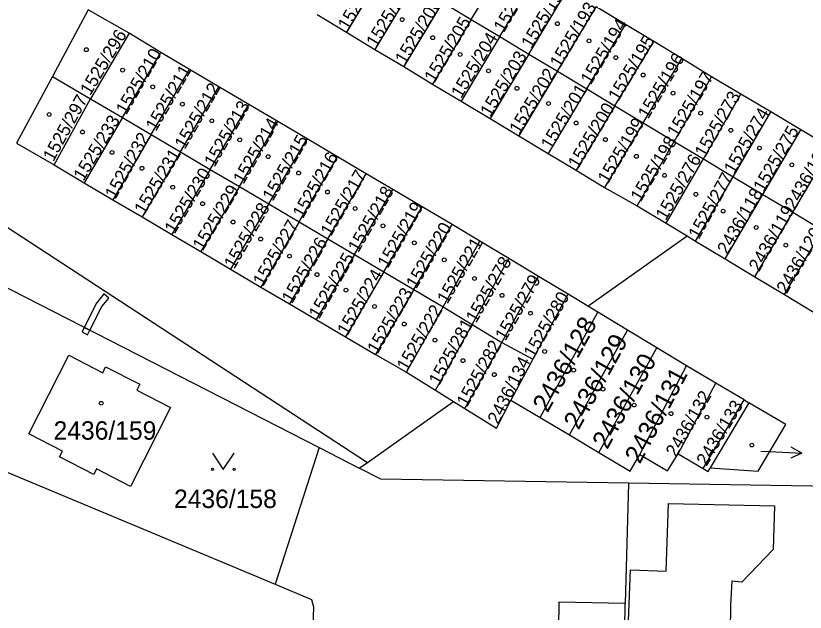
# Model space of a CAD drawing. Extents: x -869103 to -863415, y -1015889 to -1012477.
# Drawn here: x -865800.6 to -865727.8, y -1014844.8 to -1014789.8 of the extents above; entities that cross this region are included whole.
import ezdxf

# ---------------------------------------------------------------- set-up
doc = ezdxf.new("R2010")
doc.units = 0
for name, color, linetype in [('Hranice parcel', 7, 'Continuous'), ('Parcelní čísla', 7, 'Continuous'), ('Pop  PČ popisy', 7, 'Continuous'), ('Vnitřní kresba', 7, 'Continuous'), ('Věcná břemena k části', 7, 'Continuous'), ('Značky budov', 7, 'Continuous'), ('Značky kultur', 7, 'Continuous')]:
    doc.layers.add(name, color=color, linetype=linetype)

msp = doc.modelspace()

# ---------------------------------------------------------------- linework, layer by layer
at = {"layer": 'Hranice parcel'}
for p, q in [((-865758.59, -1014790.14), (-865755.02, -1014784.2)), ((-865766.53, -1014785.37), (-865770.1, -1014791.31)), ((-865755.95, -1014791.72), (-865752.38, -1014785.78)), ((-865763.9, -1014786.95), (-865767.47, -1014792.9)), ((-865753.28, -1014793.33), (-865749.71, -1014787.39)), ((-865761.24, -1014788.55), (-865764.81, -1014794.49)), ((-865761.24, -1014788.55), (-865758.59, -1014790.14)), ((-865750.64, -1014794.91), (-865747.07, -1014788.97)), ((-865744.35, -1014790.6), (-865747.07, -1014788.97)), ((-865772.8, -1014789.69), (-865770.1, -1014791.31)), ((-865758.59, -1014790.14), (-865762.16, -1014796.09)), ((-865758.59, -1014790.14), (-865755.95, -1014791.72)), ((-865747.92, -1014796.55), (-865744.35, -1014790.6)), ((-865741.76, -1014792.16), (-865744.35, -1014790.6)), ((-865790.14, -1014791.4), (-865793.71, -1014797.45)), ((-865787.22, -1014793.18), (-865790.14, -1014791.4)), ((-865770.1, -1014791.31), (-865767.47, -1014792.9)), ((-865755.95, -1014791.72), (-865759.52, -1014797.67)), ((-865755.95, -1014791.72), (-865753.28, -1014793.33)), ((-865745.33, -1014798.1), (-865741.76, -1014792.16)), ((-865739.15, -1014793.73), (-865741.76, -1014792.16)), ((-865767.47, -1014792.9), (-865764.81, -1014794.49)), ((-865790.77, -1014799.19), (-865787.22, -1014793.18)), ((-865784.57, -1014794.75), (-865787.22, -1014793.18)), ((-865753.28, -1014793.33), (-865756.85, -1014799.28)), ((-865753.28, -1014793.33), (-865750.64, -1014794.91)), ((-865742.72, -1014799.68), (-865739.15, -1014793.73)), ((-865736.43, -1014795.43), (-865739.15, -1014793.73)), ((-865788.11, -1014800.75), (-865784.57, -1014794.75)), ((-865781.86, -1014796.35), (-865784.57, -1014794.75)), ((-865764.81, -1014794.49), (-865762.16, -1014796.09)), ((-865750.64, -1014794.91), (-865754.21, -1014800.86)), ((-865750.64, -1014794.91), (-865747.92, -1014796.55)), ((-865797.23, -1014795.39), (-865800.54, -1014801.54)), ((-865797.23, -1014795.39), (-865793.71, -1014797.45)), ((-865739.87, -1014801.39), (-865736.43, -1014795.43)), ((-865733.72, -1014797.03), (-865736.43, -1014795.43)), ((-865785.4, -1014802.35), (-865781.86, -1014796.35)), ((-865779.12, -1014797.97), (-865781.86, -1014796.35)), ((-865762.16, -1014796.09), (-865759.52, -1014797.67)), ((-865747.92, -1014796.55), (-865751.49, -1014802.49)), ((-865747.92, -1014796.55), (-865745.33, -1014798.1)), ((-865737.18, -1014803), (-865733.72, -1014797.03)), ((-865730.95, -1014798.67), (-865733.72, -1014797.03)), ((-865797.07, -1014803.54), (-865793.71, -1014797.45)), ((-865793.71, -1014797.45), (-865790.77, -1014799.19)), ((-865782.66, -1014803.97), (-865779.12, -1014797.97)), ((-865776.44, -1014799.55), (-865779.12, -1014797.97)), ((-865759.52, -1014797.67), (-865756.85, -1014799.28)), ((-865745.33, -1014798.1), (-865748.9, -1014804.05)), ((-865745.33, -1014798.1), (-865742.72, -1014799.68)), ((-865734.43, -1014804.64), (-865730.95, -1014798.67)), ((-865728.18, -1014800.31), (-865730.95, -1014798.67)), ((-865790.77, -1014799.19), (-865794.31, -1014805.19)), ((-865790.77, -1014799.19), (-865788.11, -1014800.75)), ((-865756.85, -1014799.28), (-865754.21, -1014800.86)), ((-865779.98, -1014805.55), (-865776.44, -1014799.55)), ((-865773.73, -1014801.15), (-865776.44, -1014799.55)), ((-865742.72, -1014799.68), (-865746.29, -1014805.62)), ((-865742.72, -1014799.68), (-865739.87, -1014801.39)), ((-865788.11, -1014800.75), (-865791.65, -1014806.76)), ((-865788.11, -1014800.75), (-865785.4, -1014802.35)), ((-865754.21, -1014800.86), (-865751.49, -1014802.49)), ((-865731.68, -1014806.28), (-865728.18, -1014800.31)), ((-865726.36, -1014801.39), (-865728.18, -1014800.31)), ((-865800.54, -1014801.54), (-865797.07, -1014803.54)), ((-865777.27, -1014807.15), (-865773.73, -1014801.15)), ((-865770.92, -1014802.8), (-865773.73, -1014801.15)), ((-865743.29, -1014807.32), (-865739.87, -1014801.39)), ((-865739.87, -1014801.39), (-865737.18, -1014803)), ((-865785.4, -1014802.35), (-865788.94, -1014808.35)), ((-865785.4, -1014802.35), (-865782.66, -1014803.97)), ((-865728.92, -1014807.92), (-865725.41, -1014801.95)), ((-865774.47, -1014808.8), (-865770.92, -1014802.8)), ((-865768.28, -1014804.36), (-865770.92, -1014802.8)), ((-865751.49, -1014802.49), (-865748.9, -1014804.05)), ((-865740.62, -1014808.93), (-865737.18, -1014803)), ((-865737.18, -1014803), (-865734.43, -1014804.64)), ((-865797.07, -1014803.54), (-865794.31, -1014805.19)), ((-865809.06, -1014804.31), (-865768.16, -1014830.98)), ((-865782.66, -1014803.97), (-865786.2, -1014809.97)), ((-865782.66, -1014803.97), (-865779.98, -1014805.55)), ((-865771.82, -1014810.37), (-865768.28, -1014804.36)), ((-865765.82, -1014805.81), (-865768.28, -1014804.36)), ((-865748.9, -1014804.05), (-865746.29, -1014805.62)), ((-865794.31, -1014805.19), (-865791.65, -1014806.76)), ((-865734.43, -1014804.64), (-865731.68, -1014806.28)), ((-865779.98, -1014805.55), (-865783.53, -1014811.55)), ((-865779.98, -1014805.55), (-865777.27, -1014807.15)), ((-865769.36, -1014811.82), (-865765.82, -1014805.81)), ((-865763.12, -1014807.41), (-865765.82, -1014805.81)), ((-865746.29, -1014805.62), (-865743.29, -1014807.32)), ((-865791.65, -1014806.76), (-865788.94, -1014808.35)), ((-865735.16, -1014812.22), (-865731.68, -1014806.28)), ((-865731.68, -1014806.28), (-865728.92, -1014807.92)), ((-865777.27, -1014807.15), (-865780.81, -1014813.15)), ((-865777.27, -1014807.15), (-865774.47, -1014808.8)), ((-865766.66, -1014813.41), (-865763.12, -1014807.41)), ((-865760.35, -1014809.04), (-865763.12, -1014807.41)), ((-865743.29, -1014807.32), (-865740.62, -1014808.93)), ((-865732.43, -1014813.87), (-865728.92, -1014807.92)), ((-865728.92, -1014807.92), (-865726.18, -1014809.56)), ((-865788.94, -1014808.35), (-865786.2, -1014809.97)), ((-865774.47, -1014808.8), (-865778.01, -1014814.81)), ((-865774.47, -1014808.8), (-865771.82, -1014810.37)), ((-865740.62, -1014808.93), (-865738.68, -1014810.1)), ((-865763.89, -1014815.04), (-865760.35, -1014809.04)), ((-865757.79, -1014810.58), (-865760.35, -1014809.04)), ((-865729.7, -1014815.51), (-865726.18, -1014809.56)), ((-865786.2, -1014809.97), (-865783.53, -1014811.55)), ((-865771.82, -1014810.37), (-865775.36, -1014816.37)), ((-865771.82, -1014810.37), (-865769.36, -1014811.82)), ((-865747.83, -1014816.58), (-865738.68, -1014810.1)), ((-865738.68, -1014810.1), (-865737.89, -1014810.58)), ((-865761.18, -1014816.64), (-865757.79, -1014810.58)), ((-865755.12, -1014812.19), (-865757.79, -1014810.58)), ((-865737.89, -1014810.58), (-865735.16, -1014812.22)), ((-865783.53, -1014811.55), (-865780.81, -1014813.15)), ((-865769.36, -1014811.82), (-865772.9, -1014817.82)), ((-865769.36, -1014811.82), (-865766.66, -1014813.41)), ((-865758.51, -1014818.26), (-865755.12, -1014812.19)), ((-865752.39, -1014813.84), (-865755.12, -1014812.19)), ((-865735.16, -1014812.22), (-865732.43, -1014813.87)), ((-865804.69, -1014813.21), (-865772.63, -1014829.62)), ((-865780.81, -1014813.15), (-865778.01, -1014814.81)), ((-865766.66, -1014813.41), (-865770.2, -1014819.41)), ((-865766.66, -1014813.41), (-865763.89, -1014815.04)), ((-865755.78, -1014819.93), (-865752.39, -1014813.84)), ((-865749.66, -1014815.48), (-865752.39, -1014813.84)), ((-865732.43, -1014813.87), (-865729.7, -1014815.51)), ((-865778.01, -1014814.81), (-865775.36, -1014816.37)), ((-865763.89, -1014815.04), (-865767.43, -1014821.04)), ((-865763.89, -1014815.04), (-865761.18, -1014816.64)), ((-865752.91, -1014821.48), (-865749.66, -1014815.48)), ((-865747.83, -1014816.58), (-865749.66, -1014815.48)), ((-865729.7, -1014815.51), (-865726.97, -1014817.16)), ((-865775.36, -1014816.37), (-865772.9, -1014817.82)), ((-865764.57, -1014822.66), (-865761.18, -1014816.64)), ((-865761.18, -1014816.64), (-865758.51, -1014818.26)), ((-865746.92, -1014817.13), (-865747.83, -1014816.58)), ((-865752.24, -1014826.85), (-865746.92, -1014817.13)), ((-865744.19, -1014818.78), (-865746.92, -1014817.13)), ((-865772.9, -1014817.82), (-865770.2, -1014819.41)), ((-865761.9, -1014824.32), (-865758.51, -1014818.26)), ((-865758.51, -1014818.26), (-865755.78, -1014819.93)), ((-865749.53, -1014828.45), (-865744.19, -1014818.78)), ((-865741.46, -1014820.42), (-865744.19, -1014818.78)), ((-865770.2, -1014819.41), (-865767.43, -1014821.04)), ((-865759.17, -1014826.02), (-865755.78, -1014819.93)), ((-865755.78, -1014819.93), (-865752.91, -1014821.48)), ((-865746.82, -1014830.06), (-865741.46, -1014820.42)), ((-865738.73, -1014822.07), (-865741.46, -1014820.42)), ((-865767.43, -1014821.04), (-865764.57, -1014822.66)), ((-865752.91, -1014821.48), (-865754.95, -1014825.24)), ((-865743.05, -1014830.27), (-865738.73, -1014822.07)), ((-865736.02, -1014823.68), (-865738.73, -1014822.07)), ((-865764.57, -1014822.66), (-865761.9, -1014824.32)), ((-865739.49, -1014830.19), (-865736.02, -1014823.68)), ((-865761.9, -1014824.32), (-865760.23, -1014825.36)), ((-865768.16, -1014830.98), (-865760.23, -1014825.36)), ((-865760.23, -1014825.36), (-865759.17, -1014826.02)), ((-865754.95, -1014825.24), (-865752.24, -1014826.85)), ((-865752.24, -1014826.85), (-865749.53, -1014828.45)), ((-865749.53, -1014828.45), (-865746.82, -1014830.06)), ((-865772.63, -1014829.62), (-865776.69, -1014842.22)), ((-865772.63, -1014829.62), (-865768.92, -1014831.52)), ((-865746.82, -1014830.06), (-865743.92, -1014831.78)), ((-865743.92, -1014831.78), (-865743.05, -1014830.27)), ((-865768.92, -1014831.52), (-865768.16, -1014830.98)), ((-865744.09, -1014832.9), (-865744.39, -1014843.99)), ((-865744.43, -1014846.38), (-865744.39, -1014843.99))]:
    msp.add_line(p, q, dxfattribs=at)
for points in [[(-865790.14, -1014791.4), (-865793.92, -1014789.25), (-865797.23, -1014795.39)], [(-865737.89, -1014810.58), (-865736.85, -1014808.8), (-865734.43, -1014804.64)], [(-865804.69, -1014813.21), (-865811.29, -1014827.76), (-865776.69, -1014842.22)], [(-865799.41, -1014828.34), (-865795.7, -1014821.09), (-865792.58, -1014822.71), (-865792.32, -1014822.17), (-865789.16, -1014823.78), (-865789.44, -1014824.31), (-865786.32, -1014825.91), (-865790.01, -1014833.2), (-865793.15, -1014831.57), (-865793.42, -1014832.09), (-865796.57, -1014830.48), (-865796.3, -1014829.94), (-865799.41, -1014828.34)], [(-865739.49, -1014830.19), (-865737.2, -1014831.56), (-865733.42, -1014825.21), (-865736.02, -1014823.68)], [(-865759.17, -1014826.02), (-865756.25, -1014827.84), (-865754.95, -1014825.24)], [(-865732.13, -1014831.79), (-865729.57, -1014827.5), (-865732.97, -1014825.48), (-865736.54, -1014831.48), (-865732.13, -1014831.79)], [(-865743.05, -1014830.27), (-865740.49, -1014831.75), (-865739.49, -1014830.19)], [(-865744.09, -1014832.9), (-865766.94, -1014832.53), (-865768.92, -1014831.52)], [(-865707.15, -1014906.31), (-865694.86, -1014907.05), (-865692.34, -1014893.22), (-865691.51, -1014833.75), (-865744.09, -1014832.9)], [(-865744.43, -1014846.38), (-865744.11, -1014846.39), (-865743.89, -1014840.9), (-865740.6, -1014841.03), (-865740.4, -1014834.76), (-865730.61, -1014834.98), (-865730.74, -1014839.03), (-865733.63, -1014842.02), (-865734.55, -1014841.95), (-865734.68, -1014844.16), (-865734.72, -1014846.56), (-865718.87, -1014846.84), (-865718.96, -1014850.93), (-865714.45, -1014850.81), (-865714.46, -1014853.56), (-865719.01, -1014853.48), (-865719.14, -1014859.42), (-865741.15, -1014859.07)], [(-865776.69, -1014842.22), (-865773.32, -1014843.63), (-865773.14, -1014844.29), (-865773.83, -1014864.67), (-865773.59, -1014866.87), (-865773.92, -1014876.01), (-865774.15, -1014899.6), (-865774.05, -1014902.78)], [(-865744.39, -1014843.99), (-865750.5, -1014843.88), (-865750.54, -1014846.28)]]:
    msp.add_lwpolyline(points, dxfattribs=at)
at = {"layer": 'Pop  PČ popisy'}
for p, q in [((-865731.87, -1014829.94), (-865731.09, -1014829.99)), ((-865731.09, -1014829.99), (-865728.093, -1014830.147)), ((-865728.093, -1014830.147), (-865729.067, -1014829.595)), ((-865728.093, -1014830.147), (-865729.119, -1014830.595))]:
    msp.add_line(p, q, dxfattribs=at)
at = {"layer": 'Vnitřní kresba'}
for p, q in [((-865733.42, -1014825.21), (-865732.97, -1014825.48)), ((-865737.2, -1014831.56), (-865736.75, -1014831.83)), ((-865736.75, -1014831.83), (-865736.54, -1014831.48))]:
    msp.add_line(p, q, dxfattribs=at)
at = {"layer": 'Věcná břemena k části'}
for points in [[(-865793.77, -1014818.8), (-865792.67, -1014816.61), (-865792.03, -1014815.83), (-865792.49, -1014815.45), (-865793.17, -1014816.29), (-865794.29, -1014818.53)], [(-865794.49, -1014818.93), (-865793.98, -1014819.22), (-865793.77, -1014818.8), (-865794.29, -1014818.53)]]:
    msp.add_lwpolyline(points, close=True, dxfattribs=at)
at = {"layer": 'Značky budov'}
for centre in [(-865764.957, -1014790.149), (-865750.647, -1014790.529), (-865762.147, -1014791.819), (-865747.727, -1014792.109), (-865794.097, -1014792.929), (-865759.617, -1014793.369), (-865745.247, -1014793.659), (-865790.747, -1014794.809), (-865756.997, -1014794.869), (-865742.727, -1014795.259), (-865787.977, -1014796.349), (-865754.377, -1014796.489), (-865739.977, -1014796.939), (-865785.237, -1014797.949), (-865751.467, -1014797.889), (-865797.527, -1014798.899), (-865737.427, -1014798.779), (-865782.527, -1014799.479), (-865748.917, -1014799.689), (-865734.647, -1014800.359), (-865794.447, -1014800.519), (-865779.947, -1014801.239), (-865746.217, -1014801.219), (-865791.727, -1014802.399), (-865731.997, -1014801.999), (-865777.327, -1014802.789), (-865743.357, -1014802.759), (-865788.967, -1014803.859), (-865729.017, -1014803.549), (-865774.517, -1014804.299), (-865740.757, -1014804.519), (-865786.127, -1014805.609), (-865771.857, -1014806.049), (-865737.877, -1014806.259), (-865783.367, -1014807.129), (-865769.297, -1014807.569), (-865735.357, -1014807.809), (-865780.567, -1014808.819), (-865766.737, -1014809.169), (-865732.307, -1014809.319), (-865778.017, -1014810.389), (-865763.847, -1014810.739), (-865729.577, -1014810.949), (-865775.357, -1014811.959), (-865761.077, -1014812.309), (-865772.817, -1014813.669), (-865758.297, -1014814.029), (-865770.147, -1014815.099), (-865755.747, -1014815.579), (-865767.517, -1014816.609), (-865753.117, -1014817.229), (-865764.767, -1014818.229), (-865761.937, -1014819.709), (-865751.817, -1014820.759), (-865759.357, -1014821.599), (-865756.467, -1014822.889), (-865749.147, -1014822.479), (-865746.437, -1014824.229), (-865792.727, -1014825.529), (-865743.567, -1014825.699), (-865740.157, -1014826.489), (-865736.847, -1014826.819), (-865732.707, -1014829.389)]:
    msp.add_circle(centre, 0.175, dxfattribs=at)
at = {"layer": 'Značky kultur'}
msp.add_lwpolyline([(-865782.46, -1014830.129), (-865781.46, -1014831.63), (-865780.46, -1014830.129)], dxfattribs=at)
for centre in [(-865782.46, -1014831.629), (-865780.46, -1014831.629)]:
    msp.add_circle(centre, 0.1, dxfattribs=at)

# ---------------------------------------------------------------- texts
at = {"layer": 'Parcelní čísla'}
for s, height, rotation, p in [('1525/208', 1.19, 59, (-865769.969, -1014791.216)), ('1525/191', 1.19, 59, (-865755.599, -1014791.416)), ('1525/207', 1.19, 59, (-865767.349, -1014792.786)), ('1525/192', 1.19, 59, (-865753.049, -1014792.896)), ('1525/206', 1.19, 59, (-865764.689, -1014794.356)), ('1525/193', 1.19, 59, (-865750.409, -1014794.686)), ('1525/205', 1.19, 59, (-865761.989, -1014796.046)), ('1525/194', 1.19, 59, (-865747.569, -1014796.226)), ('1525/296', 1.19, 59, (-865793.739, -1014797.216)), ('1525/204', 1.19, 59, (-865759.519, -1014797.486)), ('1525/195', 1.19, 59, (-865745.029, -1014797.766)), ('1525/210', 1.19, 60, (-865790.424, -1014799.007)), ('1525/203', 1.19, 59, (-865756.829, -1014799.196)), ('1525/196', 1.19, 59, (-865742.289, -1014799.396)), ('1525/211', 1.19, 60, (-865787.674, -1014800.517)), ('1525/202', 1.19, 59, (-865754.149, -1014800.796)), ('1525/197', 1.19, 59, (-865739.599, -1014801.086)), ('1525/212', 1.19, 60, (-865785.014, -1014802.177)), ('1525/201', 1.19, 59, (-865751.239, -1014802.226)), ('1525/297', 1.19, 61, (-865797.139, -1014803.318)), ('1525/273', 1.19, 60, (-865737.034, -1014802.947)), ('1525/213', 1.19, 60, (-865782.284, -1014803.827)), ('1525/200', 1.19, 59, (-865748.739, -1014803.976)), ('1525/274', 1.19, 60, (-865734.344, -1014804.477)), ('1525/233', 1.19, 59, (-865794.359, -1014805.106)), ('1525/214', 1.19, 60, (-865779.614, -1014805.407)), ('1525/199', 1.19, 59, (-865745.989, -1014805.366)), ('1525/275', 1.19, 60, (-865731.634, -1014806.137)), ('1525/232', 1.19, 61, (-865791.419, -1014806.788)), ('1525/215', 1.19, 60, (-865776.904, -1014806.977)), ('1525/198', 1.19, 59, (-865742.969, -1014807.036)), ('2436/103', 1.19, 60, (-865728.744, -1014807.757)), ('1525/231', 1.19, 59, (-865788.749, -1014808.206)), ('1525/216', 1.19, 60, (-865774.124, -1014808.557)), ('1525/276', 1.19, 60, (-865740.644, -1014808.747)), ('1525/230', 1.19, 59, (-865785.959, -1014809.986)), ('1525/217', 1.19, 60, (-865771.544, -1014810.217)), ('1525/277', 1.19, 61, (-865737.599, -1014810.488)), ('1525/229', 1.19, 59, (-865783.359, -1014811.536)), ('1525/218', 1.19, 60, (-865769.014, -1014811.707)), ('2436/118', 1.19, 60, (-865734.964, -1014811.887)), ('1525/228', 1.19, 60, (-865780.454, -1014813.227)), ('1525/219', 1.19, 60, (-865766.294, -1014813.157)), ('2436/119', 1.19, 60, (-865732.044, -1014813.467)), ('1525/227', 1.19, 60, (-865777.784, -1014814.817)), ('1525/220', 1.19, 60, (-865763.664, -1014815.047)), ('2436/120', 1.19, 60, (-865729.494, -1014815.507)), ('1525/226', 1.19, 60, (-865775.124, -1014816.417)), ('1525/221', 1.19, 60, (-865760.794, -1014816.447)), ('1525/225', 1.19, 60, (-865772.634, -1014817.837)), ('1525/278', 1.19, 60, (-865758.144, -1014818.197)), ('1525/224', 1.19, 60, (-865770.014, -1014819.367)), ('1525/279', 1.19, 60, (-865755.444, -1014819.857)), ('1525/223', 1.19, 60, (-865767.244, -1014821.067)), ('1525/280', 1.19, 60, (-865752.814, -1014821.437)), ('1525/222', 1.19, 60, (-865764.514, -1014822.647)), ('2436/128', 1.7, 61, (-865751.546, -1014826.472)), ('1525/281', 1.19, 61, (-865761.549, -1014823.958)), ('1525/282', 1.19, 61, (-865758.979, -1014825.948)), ('2436/129', 1.7, 61, (-865748.686, -1014828.062)), ('2436/134', 1.19, 63, (-865756.109, -1014827.54)), ('2436/130', 1.7, 61, (-865746.046, -1014829.862)), ('2436/131', 1.7, 62, (-865743.029, -1014831.199)), ('2436/132', 1.19, 60, (-865739.704, -1014830.567)), ('2436/133', 1.19, 59, (-865736.889, -1014831.396))]:
    msp.add_text(s, height=height, rotation=rotation, dxfattribs=at).set_placement(p)
for s, p in [('2436/159', (-865797.12, -1014828.89)), ('2436/158', (-865786.01, -1014835.19))]:
    msp.add_text(s, height=1.7, dxfattribs=at).set_placement(p)

doc.saveas('drawing.dxf')
